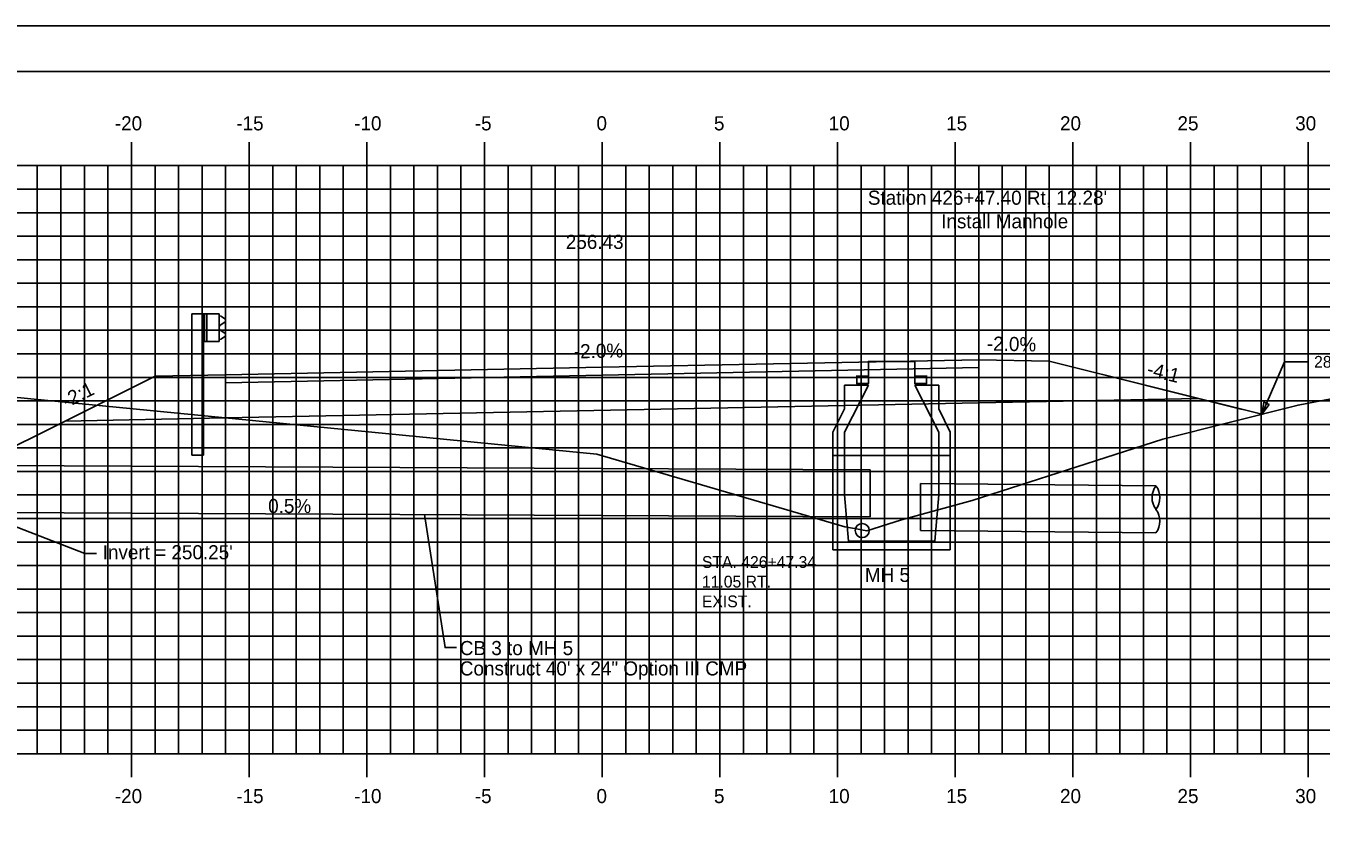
# Model space of a CAD drawing. Extents: x 1160718 to 1173142, y 616002 to 617630.
# Drawn here: x 1170603.2 to 1170658.2, y 616690.1 to 616723.9 of the extents above; entities that cross this region are included whole.
import ezdxf

# ---------------------------------------------------------------- set-up
doc = ezdxf.new("R2010")
doc.units = 0
for name, color, linetype in [('ANNOTATION', 7, 'Continuous'), ('BORDER', 7, 'Continuous'), ('D_Drainage_CB_TypeA1-B1', 7, 'Continuous'), ('D_Drainage_Culvert', 7, 'Continuous'), ('D_Drainage_Text', 7, 'Continuous'), ('D_Guardrail_Beam_Lt', 7, 'Continuous'), ('D_Roadway_Centerline', 7, 'Continuous'), ('D_Roadway_Centerline_Text', 7, 'Continuous'), ('D_Roadway_Edge_Shoulder', 7, 'Continuous'), ('D_Roadway_Edge_TW', 7, 'Continuous'), ('D_Roadway_Pavement', 7, 'Continuous'), ('D_Roadway_SlopeLines', 7, 'Continuous'), ('D_Roadway_SubGrade', 7, 'Continuous'), ('D_Text_Monospaced', 7, 'Continuous'), ('H_V ANNOTATION', 7, 'Continuous'), ('MAJOR', 7, 'Continuous'), ('MINOR', 7, 'Continuous'), ('PLOT BOUNDARY', 7, 'Continuous'), ('S_Drainage_Invert', 7, 'Continuous'), ('S_Roadway_Centerline', 7, 'Continuous'), ('SHADING', 7, 'Continuous')]:
    doc.layers.add(name, color=color, linetype=linetype)

msp = doc.modelspace()

# ---------------------------------------------------------------- linework, layer by layer
at = {"layer": 'ANNOTATION'}
for p, q in [((1170655.689, 616707.359), (1170656.664, 616709.588)), ((1170657.664, 616709.588), (1170656.664, 616709.588)), ((1170602.569, 616705.928), (1170603.802, 616706.545))]:
    msp.add_line(p, q, dxfattribs=at)
msp.add_lwpolyline([(1170656.004, 616707.767), (1170655.689, 616707.359), (1170655.775, 616707.867)], close=True, dxfattribs=at)
at = {"layer": 'BORDER'}
msp.add_line((1170712.664, 616721.928), (1170552.664, 616721.928), dxfattribs=at)
at = {"layer": 'D_Drainage_CB_TypeA1-B1'}
for p, q in [((1170637.962, 616708.602), (1170637.962, 616707.585)), ((1170637.962, 616706.6), (1170638.979, 616708.602)), ((1170638.979, 616708.602), (1170637.962, 616708.602)), ((1170641.965, 616708.602), (1170640.948, 616708.602)), ((1170640.948, 616708.602), (1170641.965, 616706.6)), ((1170641.965, 616707.585), (1170641.965, 616708.602)), ((1170637.962, 616707.585), (1170637.47, 616706.6)), ((1170642.457, 616706.6), (1170641.965, 616707.585)), ((1170637.47, 616706.6), (1170637.47, 616701.602)), ((1170637.962, 616703.931), (1170637.962, 616706.6)), ((1170641.965, 616706.6), (1170641.965, 616703.931)), ((1170642.457, 616701.602), (1170642.457, 616706.6)), ((1170637.47, 616705.6), (1170642.457, 616705.6)), ((1170638.126, 616701.963), (1170637.962, 616703.931)), ((1170641.965, 616703.931), (1170641.801, 616701.963)), ((1170637.47, 616701.602), (1170642.457, 616701.602)), ((1170641.801, 616701.963), (1170638.126, 616701.963))]:
    msp.add_line(p, q, dxfattribs=at)
msp.add_lwpolyline([(1170638.454, 616708.978), (1170638.979, 616708.978), (1170638.979, 616709.602), (1170640.948, 616709.602), (1170640.948, 616708.978), (1170641.473, 616708.978)], dxfattribs=at)
for points in [[(1170638.479, 616708.915), (1170638.979, 616708.915), (1170638.979, 616708.665), (1170638.479, 616708.665)], [(1170640.948, 616708.915), (1170641.448, 616708.915), (1170641.448, 616708.665), (1170640.948, 616708.665)]]:
    msp.add_lwpolyline(points, close=True, dxfattribs=at)
at = {"layer": 'D_Drainage_Culvert'}
for p, q in [((1170639.049, 616705), (1170639.049, 616703)), ((1170641.197, 616702.415), (1170651.197, 616702.315))]:
    msp.add_line(p, q, dxfattribs=at)
msp.add_lwpolyline([(1170641.197, 616702.415), (1170641.197, 616704.415), (1170651.197, 616704.315)], dxfattribs=at)
for centre, start, end in [((1170651.864, 616703.815), 143.1301, 216.8699), ((1170650.53, 616703.815), 323.1301, 36.8699), ((1170650.53, 616702.815), 323.1301, 36.8699)]:
    msp.add_arc(centre, 0.833, start, end, dxfattribs=at)
at = {"layer": 'D_Drainage_Text'}
for p, q in [((1170601.179, 616705.189), (1170639.049, 616705)), ((1170601.179, 616703.189), (1170639.049, 616703))]:
    msp.add_line(p, q, dxfattribs=at)
at = {"layer": 'D_Guardrail_Beam_Lt'}
for p, q in [((1170610.234, 616711.624), (1170610.234, 616705.624)), ((1170610.705, 616711.624), (1170610.234, 616711.624)), ((1170611.393, 616711.624), (1170610.705, 616711.624)), ((1170610.705, 616711.624), (1170610.705, 616710.457)), ((1170610.768, 616711.624), (1170610.768, 616710.457)), ((1170610.872, 616711.624), (1170610.872, 616710.457)), ((1170611.393, 616710.457), (1170611.393, 616711.624)), ((1170611.393, 616711.54), (1170611.467, 616711.526)), ((1170611.483, 616711.519), (1170611.626, 616711.419)), ((1170611.397, 616711.075), (1170611.397, 616711.005)), ((1170611.626, 616711.276), (1170611.431, 616711.14)), ((1170611.431, 616710.941), (1170611.626, 616710.805)), ((1170610.705, 616710.457), (1170611.393, 616710.457)), ((1170610.726, 616705.624), (1170610.726, 616710.457)), ((1170611.467, 616710.555), (1170611.393, 616710.54)), ((1170611.626, 616710.662), (1170611.483, 616710.562)), ((1170610.726, 616705.624), (1170610.234, 616705.624))]:
    msp.add_line(p, q, dxfattribs=at)
for centre, major_axis, start_param, end_param in [((1170611.459, 616711.485), (0.0417, 0), 0.959931, 1.376053), ((1170611.476, 616711.075), (-0.0789, 0), 5.323254, 6.283185), ((1170611.476, 616711.005), (-0.0789, 0), 6.283185, 7.243116), ((1170611.576, 616711.348), (0.0877, 0), 5.323254, 7.243116), ((1170611.459, 616710.596), (0.0417, 0), 4.907132, 5.323254), ((1170611.576, 616710.733), (0.0877, 0), 5.323254, 7.243116)]:
    msp.add_ellipse(centre, major_axis=major_axis, ratio=0.995501, start_param=start_param, end_param=end_param, dxfattribs=at)
at = {"layer": 'D_Roadway_Centerline_Text'}
for points in [[(1170606.173, 616701.439), (1170605.678, 616701.439), (1170601.179, 616703.189)], [(1170621.476, 616697.44), (1170620.989, 616697.44), (1170620.114, 616703.095)]]:
    msp.add_lwpolyline(points, dxfattribs=at)
at = {"layer": 'D_Roadway_Edge_Shoulder'}
for points in [[(1170643.664, 616709.676), (1170643.664, 616709.342)], [(1170611.664, 616709.036), (1170611.664, 616708.702)]]:
    msp.add_lwpolyline(points, dxfattribs=at)
at = {"layer": 'D_Roadway_Edge_TW'}
msp.add_lwpolyline([(1170643.664, 616709.342), (1170643.664, 616709.676), (1170627.664, 616709.356), (1170611.664, 616709.036), (1170611.664, 616708.702), (1170627.664, 616709.022)], close=True, dxfattribs=at)
at = {"layer": 'D_Roadway_Pavement'}
msp.add_lwpolyline([(1170643.664, 616709.342), (1170643.664, 616709.342), (1170627.664, 616709.022), (1170611.664, 616708.702), (1170611.664, 616708.702), (1170627.664, 616709.022)], close=True, dxfattribs=at)
for points in [[(1170643.664, 616709.342), (1170643.664, 616709.342)], [(1170643.664, 616709.342), (1170643.664, 616709.342)], [(1170611.664, 616708.702), (1170611.664, 616708.702)], [(1170611.664, 616708.702), (1170611.664, 616708.702)]]:
    msp.add_lwpolyline(points, dxfattribs=at)
at = {"layer": 'D_Roadway_SlopeLines'}
for points in [[(1170646.664, 616709.616), (1170655.689, 616707.359)], [(1170608.664, 616708.976), (1170603.282, 616706.285)]]:
    msp.add_lwpolyline(points, dxfattribs=at)
at = {"layer": 'D_Roadway_SubGrade'}
for p, q in [((1170643.664, 616709.342), (1170627.664, 616709.022)), ((1170643.664, 616709.676), (1170646.664, 616709.616)), ((1170643.664, 616707.842), (1170643.664, 616709.676)), ((1170643.664, 616707.842), (1170643.664, 616709.342)), ((1170646.664, 616709.616), (1170654.861, 616707.566)), ((1170611.664, 616709.036), (1170608.664, 616708.976)), ((1170611.664, 616707.202), (1170611.664, 616709.036)), ((1170627.664, 616709.022), (1170611.664, 616708.702)), ((1170611.664, 616708.702), (1170611.664, 616707.202))]:
    msp.add_line(p, q, dxfattribs=at)
at = {"layer": 'MAJOR'}
for p, q in [((1170607.664, 616718.93), (1170607.664, 616717.928)), ((1170612.664, 616718.93), (1170612.664, 616717.928)), ((1170617.664, 616718.93), (1170617.664, 616717.928)), ((1170622.664, 616718.93), (1170622.664, 616717.928)), ((1170627.664, 616718.93), (1170627.664, 616717.928)), ((1170632.664, 616718.93), (1170632.664, 616717.928)), ((1170637.664, 616718.93), (1170637.664, 616717.928)), ((1170642.664, 616718.93), (1170642.664, 616717.928)), ((1170647.664, 616718.93), (1170647.664, 616717.928)), ((1170652.664, 616718.93), (1170652.664, 616717.928)), ((1170657.664, 616718.93), (1170657.664, 616717.928)), ((1170557.664, 616717.928), (1170697.664, 616717.928)), ((1170557.664, 616717.928), (1170697.664, 616717.928)), ((1170607.664, 616692.928), (1170607.664, 616717.928)), ((1170612.664, 616692.928), (1170612.664, 616717.928)), ((1170617.664, 616692.928), (1170617.664, 616717.928)), ((1170622.664, 616692.928), (1170622.664, 616717.928)), ((1170627.664, 616692.928), (1170627.664, 616717.928)), ((1170632.664, 616692.928), (1170632.664, 616717.928)), ((1170637.664, 616692.928), (1170637.664, 616717.928)), ((1170642.664, 616692.928), (1170642.664, 616717.928)), ((1170647.664, 616692.928), (1170647.664, 616717.928)), ((1170652.664, 616692.928), (1170652.664, 616717.928)), ((1170657.664, 616692.928), (1170657.664, 616717.928)), ((1170557.664, 616712.928), (1170697.664, 616712.928)), ((1170557.664, 616707.928), (1170697.664, 616707.928)), ((1170557.664, 616702.928), (1170697.664, 616702.928)), ((1170557.664, 616697.928), (1170697.664, 616697.928)), ((1170557.664, 616692.928), (1170697.664, 616692.928)), ((1170557.664, 616692.928), (1170697.664, 616692.928)), ((1170607.664, 616691.926), (1170607.664, 616692.928)), ((1170612.664, 616691.926), (1170612.664, 616692.928)), ((1170617.664, 616691.926), (1170617.664, 616692.928)), ((1170622.664, 616691.926), (1170622.664, 616692.928)), ((1170627.664, 616691.926), (1170627.664, 616692.928)), ((1170632.664, 616691.926), (1170632.664, 616692.928)), ((1170637.664, 616691.926), (1170637.664, 616692.928)), ((1170642.664, 616691.926), (1170642.664, 616692.928)), ((1170647.664, 616691.926), (1170647.664, 616692.928)), ((1170652.664, 616691.926), (1170652.664, 616692.928)), ((1170657.664, 616691.926), (1170657.664, 616692.928))]:
    msp.add_line(p, q, dxfattribs=at)
at = {"layer": 'MINOR'}
for p, q in [((1170603.664, 616692.928), (1170603.664, 616717.928)), ((1170604.664, 616692.928), (1170604.664, 616717.928)), ((1170605.664, 616692.928), (1170605.664, 616717.928)), ((1170606.664, 616692.928), (1170606.664, 616717.928)), ((1170608.664, 616692.928), (1170608.664, 616717.928)), ((1170609.664, 616692.928), (1170609.664, 616717.928)), ((1170610.664, 616692.928), (1170610.664, 616717.928)), ((1170611.664, 616692.928), (1170611.664, 616717.928)), ((1170613.664, 616692.928), (1170613.664, 616717.928)), ((1170614.664, 616692.928), (1170614.664, 616717.928)), ((1170615.664, 616692.928), (1170615.664, 616717.928)), ((1170616.664, 616692.928), (1170616.664, 616717.928)), ((1170618.664, 616692.928), (1170618.664, 616717.928)), ((1170619.664, 616692.928), (1170619.664, 616717.928)), ((1170620.664, 616692.928), (1170620.664, 616717.928)), ((1170621.664, 616692.928), (1170621.664, 616717.928)), ((1170623.664, 616692.928), (1170623.664, 616717.928)), ((1170624.664, 616692.928), (1170624.664, 616717.928)), ((1170625.664, 616692.928), (1170625.664, 616717.928)), ((1170626.664, 616692.928), (1170626.664, 616717.928)), ((1170628.664, 616692.928), (1170628.664, 616717.928)), ((1170629.664, 616692.928), (1170629.664, 616717.928)), ((1170630.664, 616692.928), (1170630.664, 616717.928)), ((1170631.664, 616692.928), (1170631.664, 616717.928)), ((1170633.664, 616692.928), (1170633.664, 616717.928)), ((1170634.664, 616692.928), (1170634.664, 616717.928)), ((1170635.664, 616692.928), (1170635.664, 616717.928)), ((1170636.664, 616692.928), (1170636.664, 616717.928)), ((1170638.664, 616692.928), (1170638.664, 616717.928)), ((1170639.664, 616692.928), (1170639.664, 616717.928)), ((1170640.664, 616692.928), (1170640.664, 616717.928)), ((1170641.664, 616692.928), (1170641.664, 616717.928)), ((1170643.664, 616692.928), (1170643.664, 616717.928)), ((1170644.664, 616692.928), (1170644.664, 616717.928)), ((1170645.664, 616692.928), (1170645.664, 616717.928)), ((1170646.664, 616692.928), (1170646.664, 616717.928)), ((1170648.664, 616692.928), (1170648.664, 616717.928)), ((1170649.664, 616692.928), (1170649.664, 616717.928)), ((1170650.664, 616692.928), (1170650.664, 616717.928)), ((1170651.664, 616692.928), (1170651.664, 616717.928)), ((1170653.664, 616692.928), (1170653.664, 616717.928)), ((1170654.664, 616692.928), (1170654.664, 616717.928)), ((1170655.664, 616692.928), (1170655.664, 616717.928)), ((1170656.664, 616692.928), (1170656.664, 616717.928)), ((1170557.664, 616716.928), (1170697.664, 616716.928)), ((1170557.664, 616715.928), (1170697.664, 616715.928)), ((1170557.664, 616714.928), (1170697.664, 616714.928)), ((1170557.664, 616713.928), (1170697.664, 616713.928)), ((1170557.664, 616711.928), (1170697.664, 616711.928)), ((1170557.664, 616710.928), (1170697.664, 616710.928)), ((1170557.664, 616709.928), (1170697.664, 616709.928)), ((1170557.664, 616708.928), (1170697.664, 616708.928)), ((1170557.664, 616706.928), (1170697.664, 616706.928)), ((1170557.664, 616705.928), (1170697.664, 616705.928)), ((1170557.664, 616704.928), (1170697.664, 616704.928)), ((1170557.664, 616703.928), (1170697.664, 616703.928)), ((1170557.664, 616701.928), (1170697.664, 616701.928)), ((1170557.664, 616700.928), (1170697.664, 616700.928)), ((1170557.664, 616699.928), (1170697.664, 616699.928)), ((1170557.664, 616698.928), (1170697.664, 616698.928)), ((1170557.664, 616696.928), (1170697.664, 616696.928)), ((1170557.664, 616695.928), (1170697.664, 616695.928)), ((1170557.664, 616694.928), (1170697.664, 616694.928)), ((1170557.664, 616693.928), (1170697.664, 616693.928))]:
    msp.add_line(p, q, dxfattribs=at)
at = {"layer": 'PLOT BOUNDARY'}
msp.add_lwpolyline([(1170544.57, 616613.869), (1170714.57, 616613.869), (1170714.57, 616723.869), (1170544.57, 616723.869)], close=True, dxfattribs=at)
at = {"layer": 'S_Drainage_Invert'}
msp.add_circle((1170638.714, 616702.415), 0.3, dxfattribs=at)
at = {"layer": 'S_Roadway_Centerline'}
msp.add_lwpolyline([(1170557.664, 616710.625), (1170566.932, 616710.252), (1170569.739, 616710.123), (1170570.337, 616710.109), (1170600.068, 616708.248), (1170601.355, 616708.21), (1170627.439, 616705.659), (1170637.979, 616702.577), (1170638.387, 616702.504), (1170638.911, 616702.409), (1170640.386, 616702.872), (1170643.391, 616703.689), (1170651.492, 616706.307), (1170657.234, 616707.747), (1170660.414, 616708.351)], dxfattribs=at)
at = {"layer": 'SHADING'}
msp.add_lwpolyline([(1170604.844, 616707.066), (1170611.657, 616707.202), (1170643.664, 616707.842), (1170653.009, 616708.029)], dxfattribs=at)

# ---------------------------------------------------------------- texts
at = {"layer": 'ANNOTATION'}
for s, rotation, p in [("Station 426+47.40 Rt, 12.28' ", 360, (1170638.953, 616716.265)), ('Install Manhole', 360, (1170642.07, 616715.263)), ('-2.0%', 1.1457, (1170626.466, 616709.732)), ('-2.0%', 358.8542, (1170644.006, 616710.069)), ('-4:1', 345.9638, (1170650.773, 616709.019)), ('-2:1', 26.5651, (1170604.902, 616707.613)), ('0.5%', 360, (1170613.472, 616703.16)), ('MH 5', 360, (1170638.827, 616700.23))]:
    msp.add_text(s, height=0.6, rotation=rotation, dxfattribs=at).set_placement(p)
msp.add_text("28.0'", height=0.5, dxfattribs=at).set_placement((1170657.914, 616709.338))
at = {"layer": 'D_Roadway_Centerline'}
for s, p in [('C', (1170627.658, 616709.356)), ('L', (1170627.664, 616709.348))]:
    msp.add_text(s, height=0.0146, dxfattribs=at).set_placement(p)
at = {"layer": 'D_Roadway_Centerline_Text'}
for s, p in [('256.43', (1170626.12, 616714.388)), ("Invert = 250.25'", (1170606.441, 616701.193)), ('CB 3 to MH 5', (1170621.616, 616697.12)), ('Construct 40\' x 24" Option III CMP', (1170621.616, 616696.254))]:
    msp.add_text(s, height=0.6, dxfattribs=at).set_placement(p)
at = {"layer": 'D_Text_Monospaced'}
for s, height, p in [('STA. 426+47.34', 0.49998, (1170631.902, 616700.828)), ('11.05 RT.', 0.5, (1170631.902, 616699.994)), ('EXIST. ', 0.5, (1170631.902, 616699.154))]:
    msp.add_text(s, height=height, dxfattribs=at).set_placement(p)
at = {"layer": 'H_V ANNOTATION'}
for s, p in [('-20', (1170606.957, 616719.428)), ('-15', (1170612.12, 616719.428)), ('-10', (1170617.128, 616719.428)), ('-5', (1170622.254, 616719.428)), ('0', (1170627.423, 616719.428)), ('5', (1170632.415, 616719.428)), ('10', (1170637.289, 616719.428)), ('15', (1170642.281, 616719.428)), ('20', (1170647.118, 616719.428)), ('25', (1170652.11, 616719.428)), ('30', (1170657.112, 616719.428)), ('-20', (1170606.957, 616690.828)), ('-15', (1170612.12, 616690.828)), ('-10', (1170617.128, 616690.828)), ('-5', (1170622.254, 616690.828)), ('0', (1170627.423, 616690.828)), ('5', (1170632.415, 616690.828)), ('10', (1170637.289, 616690.828)), ('15', (1170642.281, 616690.828)), ('20', (1170647.118, 616690.828)), ('25', (1170652.11, 616690.828)), ('30', (1170657.112, 616690.828))]:
    msp.add_text(s, height=0.6, dxfattribs=at).set_placement(p)

doc.saveas('drawing.dxf')
